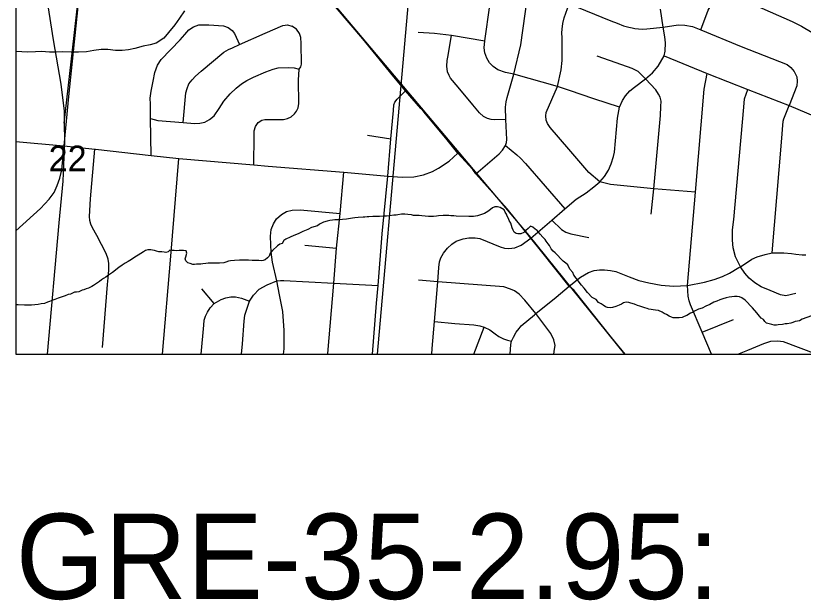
# Model space of a CAD drawing. Extents: x 0 to 34, y 0 to 22.
# Drawn here: x 1.912 to 3.204, y 13.902 to 14.861 of the extents above; entities that cross this region are included whole.
import ezdxf

# ---------------------------------------------------------------- set-up
doc = ezdxf.new("R2010")
doc.units = 0
for name, color, linetype in [('GM_X_City_Street', 7, 'Continuous'), ('GM_X_Corporation', 7, 'Continuous'), ('GM_X_County_Road', 7, 'Continuous'), ('GM_X_Minor_River', 7, 'Continuous'), ('GM_X_Rail_Line', 7, 'Continuous'), ('GM_X_Section_Text', 7, 'Continuous'), ('SH_Text', 7, 'Continuous')]:
    doc.layers.add(name, color=color, linetype=linetype)

msp = doc.modelspace()

# ---------------------------------------------------------------- linework, layer by layer
at = {"layer": 'GM_X_City_Street'}
for p, q in [((2.4893, 14.6651), (2.5273, 14.6591)), ((2.3865, 14.4849), (2.4385, 14.4802)), ((2.2373, 14.3892), (2.2172, 14.4131)), ((3.0384, 14.342), (3.0898, 14.3627)), ((2.6635, 14.3059), (2.6806, 14.3502))]:
    msp.add_line(p, q, dxfattribs=at)
for points in [[(1.9119, 14.5086), (1.9527, 14.545), (1.967, 14.5606), (1.975, 14.5711), (1.9799, 14.5827), (1.9844, 14.5949), (1.9873, 14.6084), (1.9913, 14.6476), (1.999, 14.7289), (2.0168, 14.9033), (2.0185, 14.9233), (2.02, 14.941), (2.0187, 14.9539), (2.0134, 14.9721), (2.0016, 14.9986), (1.9823, 15.0319), (1.962, 15.0666), (1.9579, 15.075), (1.956, 15.0824), (1.9564, 15.1078), (1.958, 15.1557)], [(2.9028, 14.7114), (2.8606, 14.7252), (2.8206, 14.7385), (2.8011, 14.745), (2.7291, 14.7652), (2.7154, 14.7684), (2.7033, 14.7726), (2.6953, 14.7782), (2.6895, 14.7843), (2.685, 14.7917), (2.6819, 14.8006), (2.6808, 14.8087), (2.6816, 14.82), (2.6902, 14.8783), (2.6976, 14.9327), (2.7031, 14.9603), (2.7097, 14.9881), (2.7209, 15.032)], [(2.6672, 14.602), (2.7055, 14.6347), (2.7105, 14.6406), (2.7159, 14.6483), (2.7171, 14.6536), (2.7179, 14.6585), (2.7161, 14.6913), (2.7155, 14.7114), (2.7167, 14.7199), (2.7183, 14.7271), (2.7291, 14.7652), (2.7408, 14.8134), (2.7478, 14.8643), (2.7514, 14.8869), (2.7546, 14.8918), (2.7605, 14.8963)], [(3.0275, 14.572), (2.9592, 14.5774), (2.8882, 14.5842), (2.8791, 14.5866), (2.8704, 14.5889), (2.8524, 14.6042), (2.8198, 14.6423), (2.789, 14.6778), (2.7847, 14.6844), (2.7823, 14.6902), (2.7816, 14.6973), (2.7823, 14.7023), (2.8011, 14.745), (2.8071, 14.7725), (2.8089, 14.7881), (2.8086, 14.8251), (2.8083, 14.833), (2.8088, 14.8391), (2.8099, 14.8484), (2.812, 14.8578), (2.8201, 14.8806)], [(2.8201, 14.8806), (2.8883, 14.8532), (2.8989, 14.849), (2.9091, 14.845), (2.9181, 14.8424), (2.9236, 14.8412), (2.9281, 14.8403), (2.9398, 14.8394), (2.9477, 14.8397), (2.9744, 14.8426), (2.9991, 14.8462), (3.0099, 14.8459), (3.0223, 14.8434), (3.0362, 14.8382), (3.1026, 14.811), (3.1778, 14.7813), (3.1839, 14.7766), (3.1896, 14.7698), (3.1937, 14.7608), (3.1945, 14.7538), (3.1938, 14.7464), (3.1813, 14.7139)], [(3.0362, 14.8382), (3.0485, 14.8703), (3.0525, 14.8776), (3.0568, 14.8817), (3.0634, 14.8847), (3.0719, 14.8866), (3.0964, 14.885), (3.1084, 14.8829), (3.1229, 14.8797), (3.1502, 14.8679), (3.1859, 14.8516), (3.2013, 14.844), (3.2188, 14.8338)], [(2.757, 14.4965), (2.7919, 14.526), (2.8128, 14.5447), (2.8314, 14.5604), (2.848, 14.571), (2.8607, 14.5804), (2.8704, 14.5889), (2.8779, 14.5975), (2.8846, 14.6081), (2.8891, 14.6184), (2.8931, 14.6303), (2.8946, 14.6377), (2.8994, 14.6935), (2.9028, 14.7114), (2.9076, 14.722), (2.9126, 14.7301), (2.9199, 14.7381), (2.9272, 14.7441), (2.9452, 14.7579), (2.9569, 14.7674), (2.966, 14.7784), (2.9759, 14.7956), (2.9777, 14.803), (2.9781, 14.8168), (2.9769, 14.8269), (2.9744, 14.8426), (2.9698, 14.8718)], [(2.1339, 14.632), (2.1332, 14.6929), (2.1328, 14.7163), (2.1327, 14.7261), (2.134, 14.7377), (2.1375, 14.7542), (2.1403, 14.7681), (2.1447, 14.7804), (2.1506, 14.7895), (2.1815, 14.8218), (2.1896, 14.8307), (2.196, 14.8379), (2.2038, 14.8431), (2.2123, 14.8462), (2.2288, 14.8466), (2.2528, 14.8446), (2.2603, 14.8419), (2.2668, 14.8373), (2.2707, 14.8322), (2.2791, 14.8141)], [(2.1864, 14.6864), (2.1911, 14.7349), (2.1932, 14.742), (2.1962, 14.7495), (2.2012, 14.7564), (2.2068, 14.7623), (2.216, 14.7701), (2.2534, 14.8014), (2.2608, 14.8057), (2.2676, 14.8085), (2.2791, 14.8141), (2.3213, 14.8327), (2.3501, 14.8452), (2.3579, 14.8464), (2.365, 14.8442)], [(2.3028, 14.6165), (2.3029, 14.6639), (2.3034, 14.6724), (2.3056, 14.6796), (2.3099, 14.6864), (2.3155, 14.6898), (2.3209, 14.6912), (2.3514, 14.6912), (2.3577, 14.6926), (2.3639, 14.6956), (2.3694, 14.7005), (2.3728, 14.7049), (2.3754, 14.7104), (2.3763, 14.7175), (2.3757, 14.7555), (2.377, 14.7737), (2.38, 14.7774), (2.381, 14.7818), (2.3804, 14.8155), (2.3796, 14.8254), (2.3777, 14.8323), (2.3725, 14.8394), (2.365, 14.8442)], [(2.5721, 14.8343), (2.5991, 14.8329), (2.627, 14.8296), (2.6816, 14.82)], [(2.7161, 14.6913), (2.6983, 14.6906), (2.6922, 14.6913), (2.6861, 14.6929), (2.6794, 14.6962), (2.6728, 14.702), (2.6619, 14.715), (2.6377, 14.7439), (2.6254, 14.759), (2.623, 14.7633), (2.6206, 14.7692), (2.6196, 14.7783), (2.6199, 14.7878), (2.6214, 14.7959), (2.627, 14.8296)], [(2.9549, 14.5358), (2.9592, 14.5774), (2.9698, 14.6974), (2.9707, 14.7125), (2.9711, 14.7209), (2.9693, 14.7279), (2.9669, 14.7328), (2.9621, 14.7398), (2.9452, 14.7579), (2.9334, 14.7697), (2.9235, 14.7749), (2.9066, 14.7807), (2.8659, 14.7948)], [(2.9759, 14.7956), (3.0468, 14.7668), (3.1136, 14.7404), (3.1813, 14.7139), (3.2421, 14.6884), (3.3057, 14.6637), (3.3624, 14.6413), (3.3671, 14.6384), (3.3698, 14.6354), (3.3735, 14.6287), (3.3804, 14.6146), (3.3864, 14.6106), (3.3936, 14.6082), (3.4029, 14.6067), (3.4112, 14.6071), (3.4189, 14.6083), (3.4255, 14.6116), (3.4303, 14.616), (3.4339, 14.6223), (3.4355, 14.6293), (3.4372, 14.6471)], [(2.1332, 14.6929), (2.1452, 14.6894), (2.1864, 14.6864), (2.2053, 14.6845), (2.214, 14.6848), (2.2222, 14.6869), (2.23, 14.691), (2.2374, 14.697), (2.2459, 14.709), (2.2536, 14.721), (2.2638, 14.7332), (2.2735, 14.7424), (2.2823, 14.7494), (2.2911, 14.7551), (2.3019, 14.7604), (2.3223, 14.7693), (2.3341, 14.7736), (2.3427, 14.7756), (2.3597, 14.7763), (2.3686, 14.7759), (2.377, 14.7737)], [(3.0536, 14.3059), (3.0384, 14.342), (3.019, 14.3871), (3.017, 14.3934), (3.0153, 14.4014), (3.0145, 14.4188), (3.0275, 14.572), (3.0417, 14.7409), (3.0468, 14.7668)], [(2.5316, 14.7057), (2.5325, 14.715), (2.5341, 14.7195), (2.538, 14.7243), (2.5516, 14.738)], [(3.1919, 14.4056), (3.1756, 14.4018), (3.1672, 14.4034), (3.15, 14.4104), (3.1353, 14.4168), (3.125, 14.4229), (3.1157, 14.4308), (3.1087, 14.439), (3.1011, 14.4496), (3.0933, 14.4658), (3.0892, 14.4804), (3.0882, 14.4931), (3.0884, 14.5101), (3.0904, 14.5268), (3.1067, 14.7115), (3.1079, 14.7247), (3.1136, 14.7404)], [(3.1534, 14.4721), (3.1686, 14.6537), (3.1715, 14.6884), (3.1727, 14.6921), (3.1813, 14.7139)], [(2.5225, 14.5981), (2.5273, 14.6591), (2.5316, 14.7057)], [(1.9119, 14.6549), (1.9907, 14.6477), (1.9913, 14.6476), (2.0416, 14.6423), (2.0426, 14.6422)], [(2.7159, 14.6483), (2.7344, 14.6331), (2.7404, 14.6277), (2.7486, 14.6188), (2.8128, 14.5447)], [(2.0544, 14.3168), (2.0625, 14.4204), (2.0637, 14.4311), (2.0647, 14.4438), (2.0649, 14.4547), (2.0636, 14.4618), (2.0603, 14.4711), (2.0451, 14.5005), (2.0379, 14.5134), (2.0353, 14.5196), (2.0337, 14.5252), (2.0327, 14.5321), (2.0346, 14.5608), (2.0416, 14.6423)], [(2.0426, 14.6422), (2.1339, 14.632), (2.1797, 14.6272), (2.3028, 14.6165), (2.3264, 14.6146)], [(2.5225, 14.5981), (2.5463, 14.5963), (2.5654, 14.5971), (2.581, 14.6005), (2.5958, 14.606), (2.6059, 14.6112), (2.6233, 14.6227), (2.6374, 14.636)], [(2.1527, 14.3059), (2.1664, 14.4671), (2.1797, 14.6272)], [(2.3264, 14.6146), (2.4503, 14.6047), (2.5225, 14.5981)], [(2.4238, 14.3071), (2.4337, 14.4228), (2.4385, 14.4802), (2.4443, 14.537), (2.4503, 14.6047)], [(2.4972, 14.3059), (2.5039, 14.3898), (2.5064, 14.4185), (2.513, 14.5035), (2.5225, 14.5981)], [(2.3513, 14.3059), (2.3522, 14.315), (2.3523, 14.345), (2.3501, 14.3763), (2.345, 14.4033), (2.3402, 14.4265), (2.3331, 14.457), (2.3311, 14.4734), (2.3305, 14.4852), (2.3299, 14.4998), (2.3311, 14.5106), (2.3347, 14.5199), (2.3399, 14.5282), (2.348, 14.5354), (2.356, 14.5399), (2.3656, 14.5421), (2.3788, 14.5428), (2.4443, 14.537)], [(2.7919, 14.526), (2.8077, 14.5106), (2.8145, 14.5062), (2.8231, 14.5034), (2.8526, 14.4977)], [(2.5947, 14.3059), (2.5955, 14.3156), (2.599, 14.3595), (2.6045, 14.425), (2.6061, 14.4481), (2.6071, 14.4573), (2.6095, 14.4643), (2.6137, 14.4717), (2.6202, 14.4799), (2.6277, 14.4866), (2.6348, 14.4913), (2.6462, 14.4955), (2.6555, 14.4971), (2.6661, 14.4971), (2.6735, 14.4957), (2.7067, 14.4823), (2.7142, 14.4801), (2.7212, 14.4795), (2.7309, 14.4804), (2.7415, 14.485), (2.757, 14.4965)], [(3.0986, 14.4481), (3.1011, 14.4496), (3.1197, 14.4618), (3.1287, 14.4655), (3.1416, 14.4698), (3.1534, 14.4721), (3.1724, 14.4721), (3.1848, 14.4711), (3.1924, 14.4701), (3.2024, 14.4691), (3.2084, 14.4692)], [(2.7632, 14.3707), (2.7655, 14.3727), (2.7986, 14.3996), (2.8201, 14.4176), (2.8389, 14.4324), (2.8519, 14.4399), (2.8609, 14.4431), (2.8698, 14.4444), (2.8779, 14.4446), (2.8881, 14.4436), (2.8967, 14.4418), (2.9186, 14.4328), (2.9343, 14.4272), (2.9511, 14.4229), (2.9709, 14.4195), (2.9911, 14.4178), (3.0145, 14.4188), (3.042, 14.4241), (3.0583, 14.4288), (3.0716, 14.4336), (3.0833, 14.4389), (3.0986, 14.4481)], [(2.2826, 14.3059), (2.2841, 14.3232), (2.2865, 14.3602), (2.2879, 14.3702), (2.2954, 14.3932), (2.3019, 14.4029), (2.3116, 14.4128), (2.3245, 14.42), (2.3402, 14.4265), (2.3464, 14.4268)], [(2.3464, 14.4268), (2.3516, 14.427), (2.4337, 14.4228), (2.5064, 14.4185)], [(2.795, 14.3059), (2.7963, 14.3145), (2.797, 14.3205), (2.7947, 14.3296), (2.7899, 14.3398), (2.7655, 14.3727), (2.7475, 14.3944), (2.7382, 14.4043), (2.7305, 14.4098), (2.7237, 14.4128), (2.7131, 14.4164), (2.6045, 14.425), (2.5727, 14.4274)], [(2.2164, 14.3059), (2.2204, 14.3539), (2.2211, 14.362), (2.2234, 14.3683), (2.2267, 14.3752), (2.2307, 14.3819), (2.2373, 14.3892), (2.2491, 14.3959), (2.2565, 14.3986), (2.2649, 14.3999), (2.2723, 14.4), (2.2826, 14.3981), (2.2954, 14.3932)], [(2.599, 14.3595), (2.6326, 14.3563), (2.6639, 14.3543), (2.6734, 14.3526), (2.6806, 14.3502), (2.6897, 14.346), (2.6985, 14.3392), (2.7046, 14.3353), (2.7124, 14.3313), (2.7187, 14.3292), (2.7256, 14.3275)], [(2.7235, 14.3059), (2.7243, 14.3222), (2.7256, 14.3275), (2.7287, 14.3341), (2.7331, 14.3421), (2.7381, 14.3483), (2.7415, 14.3523), (2.7632, 14.3707)], [(3.0969, 14.3059), (3.1136, 14.3125), (3.1398, 14.3237), (3.1513, 14.3273), (3.1628, 14.3282), (3.1713, 14.3271), (3.2249, 14.3065), (3.2263, 14.3059)]]:
    msp.add_lwpolyline(points, dxfattribs=at)
at = {"layer": 'GM_X_Corporation'}
for points in [[(1.9119, 21.1059), (1.9119, 14.3059), (3.4381, 14.3059), (3.459, 14.5446), (3.4734, 14.7334), (3.4958, 14.9133), (3.5164, 15.179), (3.5165, 15.2419), (3.5228, 15.3384), (3.5274, 15.3511), (3.5295, 15.3587), (3.5321, 15.3744)], [(1.9119, 21.1059), (1.9119, 14.3059), (3.4381, 14.3059), (3.459, 14.5446), (3.4734, 14.7334), (3.4958, 14.9133), (3.5164, 15.179), (3.5165, 15.2419), (3.5228, 15.3384), (3.5274, 15.3511), (3.5295, 15.3587), (3.5321, 15.3744)], [(1.9119, 17.5586), (1.9119, 14.3059), (3.438, 14.3059)]]:
    msp.add_lwpolyline(points, dxfattribs=at)
msp.add_lwpolyline([(1.9119, 15.1639), (1.9119, 14.3059), (2.5054, 14.3059), (2.5766, 15.1137)], close=True, dxfattribs=at)
at = {"layer": 'GM_X_County_Road'}
for points in [[(2.5765, 14.7093), (2.5516, 14.738), (2.5325, 14.761), (2.4816, 14.8235), (2.4175, 14.8989)], [(2.9123, 14.3059), (2.8898, 14.3335), (2.8281, 14.4107), (2.8201, 14.4176), (2.775, 14.4741), (2.757, 14.4965), (2.7184, 14.5444), (2.6672, 14.602), (2.6623, 14.6091), (2.6374, 14.636), (2.6179, 14.6605), (2.5815, 14.7036), (2.5765, 14.7093)]]:
    msp.add_lwpolyline(points, dxfattribs=at)
at = {"layer": 'GM_X_Minor_River'}
for points in [[(2.1887, 14.8696), (2.1806, 14.8573), (2.173, 14.8462), (2.1627, 14.834), (2.1548, 14.8244), (2.1423, 14.8165), (2.1327, 14.8138), (2.1209, 14.8112), (2.1071, 14.8075), (2.0971, 14.8052), (2.0868, 14.804), (2.0755, 14.8045), (2.063, 14.806), (2.052, 14.8057), (2.0402, 14.8042), (2.0279, 14.802), (2.0146, 14.8013), (2.0029, 14.8014), (1.9892, 14.8019), (1.9774, 14.8015), (1.9672, 14.8015), (1.9543, 14.8024), (1.9441, 14.802), (1.9319, 14.8017), (1.9119, 14.8024)], [(3.1035, 14.3984), (3.0998, 14.4), (3.0956, 14.4005), (3.0914, 14.4006), (3.0872, 14.4003), (3.0827, 14.3997), (3.0777, 14.3983), (3.0723, 14.3969), (3.0673, 14.3951), (3.0627, 14.3933), (3.0577, 14.3912), (3.0512, 14.3875), (3.0446, 14.385), (3.0385, 14.3818), (3.0323, 14.38), (3.0258, 14.3764), (3.0223, 14.3742), (3.0192, 14.3731), (3.0131, 14.3695), (3.0089, 14.368), (3.0054, 14.3662), (3.0008, 14.3656), (2.9909, 14.3658), (2.9879, 14.367), (2.9845, 14.3683), (2.98, 14.3714), (2.9759, 14.373), (2.9725, 14.375), (2.9665, 14.3775), (2.9616, 14.3783), (2.951, 14.3801), (2.9479, 14.381), (2.9442, 14.3822), (2.9362, 14.3847), (2.9321, 14.3859), (2.9272, 14.3883), (2.9215, 14.3896), (2.9178, 14.3908), (2.9136, 14.3913), (2.9094, 14.3903), (2.9059, 14.3881), (2.9021, 14.3867), (2.8967, 14.3841), (2.8913, 14.3824), (2.8879, 14.3821), (2.8833, 14.3826), (2.8796, 14.3838), (2.8758, 14.3862), (2.8725, 14.3889), (2.8683, 14.3909), (2.8646, 14.3956), (2.8613, 14.3972), (2.8579, 14.3992), (2.8501, 14.4073), (2.8446, 14.4143), (2.8405, 14.4194), (2.8317, 14.431), (2.8276, 14.4357), (2.8262, 14.4399), (2.8214, 14.4453), (2.8177, 14.4527), (2.8144, 14.4554), (2.8103, 14.4585), (2.7973, 14.4722), (2.7936, 14.4753), (2.7906, 14.4788), (2.7881, 14.4842), (2.7855, 14.4873), (2.7826, 14.4912), (2.7807, 14.4943), (2.777, 14.4982), (2.7726, 14.5029), (2.7696, 14.506), (2.7678, 14.5091), (2.7644, 14.511), (2.7603, 14.5146), (2.7566, 14.5162), (2.7527, 14.5125), (2.7488, 14.5091), (2.746, 14.5058), (2.741, 14.5033), (2.7361, 14.5034), (2.7331, 14.5042), (2.7301, 14.5062), (2.7283, 14.5097), (2.7265, 14.5135), (2.7244, 14.5212), (2.7214, 14.5254), (2.7204, 14.5289), (2.7186, 14.5323), (2.7171, 14.5358), (2.7149, 14.5389), (2.7135, 14.5427), (2.7071, 14.5467), (2.7026, 14.548), (2.6984, 14.5477), (2.6942, 14.5459), (2.6911, 14.5433), (2.6864, 14.5404), (2.681, 14.5367), (2.6764, 14.5353)], [(2.6764, 14.5353), (2.6695, 14.5332), (2.6634, 14.5322), (2.6554, 14.532), (2.6349, 14.5325), (2.6311, 14.533), (2.6258, 14.5331), (2.6228, 14.5336), (2.6178, 14.5337), (2.6132, 14.5334), (2.6056, 14.5329), (2.6026, 14.5325), (2.5976, 14.5319), (2.5892, 14.5321), (2.5836, 14.5326), (2.5786, 14.5328), (2.5737, 14.5333), (2.5646, 14.5335), (2.5615, 14.5347), (2.5555, 14.5352), (2.5505, 14.5357), (2.5452, 14.5355), (2.5391, 14.5345), (2.5361, 14.5342), (2.5326, 14.5343), (2.525, 14.5329), (2.5204, 14.5327), (2.5155, 14.5324), (2.5086, 14.5322), (2.5052, 14.5319), (2.5018, 14.532), (2.498, 14.5317), (2.4915, 14.5315), (2.4885, 14.5316), (2.485, 14.5309), (2.482, 14.531), (2.4736, 14.5304), (2.4683, 14.5298), (2.4648, 14.5291), (2.4549, 14.5278), (2.448, 14.5269), (2.4431, 14.5266), (2.4389, 14.5267), (2.4358, 14.5264), (2.4317, 14.5261), (2.4271, 14.5255), (2.4229, 14.5244), (2.4171, 14.5227), (2.4102, 14.5194), (2.4071, 14.5168), (2.3971, 14.5137), (2.391, 14.5108), (2.386, 14.5086), (2.3829, 14.5072), (2.3752, 14.5036), (2.3683, 14.5007), (2.3625, 14.4978), (2.3552, 14.4945), (2.3517, 14.4923), (2.3489, 14.4878), (2.3451, 14.4864), (2.3412, 14.4838), (2.3331, 14.4761), (2.3295, 14.4716), (2.3279, 14.4671), (2.3252, 14.4641), (2.3213, 14.4608), (2.3178, 14.4597), (2.3144, 14.459), (2.3106, 14.4595), (2.3, 14.4598), (2.2939, 14.4603), (2.2889, 14.4604), (2.2791, 14.4603), (2.2711, 14.4597), (2.2642, 14.4591), (2.2611, 14.4584), (2.2569, 14.457), (2.2535, 14.456), (2.2462, 14.4554), (2.2417, 14.4551), (2.2318, 14.4554), (2.2276, 14.4551), (2.2238, 14.4548), (2.2188, 14.4542), (2.2154, 14.4535), (2.2085, 14.4537), (2.2055, 14.4533), (2.2024, 14.4534), (2.1983, 14.4547), (2.1945, 14.4559), (2.1912, 14.459), (2.1897, 14.4625), (2.191, 14.4659), (2.1926, 14.4719), (2.1916, 14.4754), (2.1874, 14.4759), (2.1802, 14.476), (2.1756, 14.4758), (2.1718, 14.4759), (2.1688, 14.4763)], [(2.1688, 14.4763), (2.165, 14.4768), (2.1619, 14.4738), (2.1584, 14.4728), (2.1554, 14.4732), (2.1516, 14.4737), (2.1467, 14.4742), (2.1429, 14.4751), (2.1395, 14.4759), (2.1365, 14.4767), (2.1334, 14.4772), (2.1289, 14.4773), (2.1247, 14.4759), (2.1216, 14.4737), (2.1169, 14.4711), (2.1127, 14.4686), (2.1073, 14.4653), (2.1019, 14.4616), (2.0965, 14.4583), (2.0914, 14.4554), (2.0868, 14.4521), (2.081, 14.4481), (2.0709, 14.4403), (2.0643, 14.4355), (2.0597, 14.4326), (2.0558, 14.43), (2.0527, 14.4278), (2.0493, 14.4253), (2.0458, 14.4231), (2.0396, 14.4187), (2.0365, 14.4172), (2.0311, 14.4143), (2.0273, 14.4133), (2.0238, 14.4114), (2.0208, 14.4111), (2.0154, 14.4086), (2.0116, 14.4079), (2.0085, 14.4076), (2.002, 14.4047), (1.9981, 14.4037), (1.9931, 14.4019), (1.9866, 14.3994), (1.9816, 14.398), (1.9763, 14.3959), (1.9728, 14.3948), (1.9674, 14.3923), (1.964, 14.3912), (1.959, 14.3891), (1.9536, 14.3884), (1.9487, 14.3878), (1.938, 14.3865), (1.9342, 14.3863), (1.9304, 14.3867), (1.9262, 14.3865), (1.916, 14.3871), (1.9119, 14.387)], [(3.2177, 14.369), (3.2023, 14.3633), (3.1981, 14.3607), (3.195, 14.3604), (3.1908, 14.3594), (3.1873, 14.3579), (3.1839, 14.3572), (3.1778, 14.3559), (3.1747, 14.3556), (3.1705, 14.3545), (3.1633, 14.354), (3.1602, 14.3536), (3.1568, 14.3537), (3.153, 14.3546), (3.1485, 14.3558), (3.144, 14.3567), (3.141, 14.3594), (3.1388, 14.3629), (3.135, 14.3653), (3.1325, 14.3684), (3.128, 14.3738), (3.121, 14.382), (3.118, 14.3855), (3.1125, 14.3913), (3.1091, 14.3945), (3.1035, 14.3984)]]:
    msp.add_lwpolyline(points, dxfattribs=at)
at = {"layer": 'GM_X_Rail_Line'}
for points in [[(1.9911, 14.6851), (2.0049, 14.8047), (2.0202, 14.9411), (2.0424, 15.0357), (2.1167, 15.2597)], [(2.1167, 15.2597), (2.1588, 15.213), (2.1784, 15.2029), (2.3715, 15.1829), (2.379, 15.1752), (2.4082, 14.9261), (2.4183, 14.8996), (2.7537, 14.5008), (2.911, 14.3059)], [(1.9119, 15.0487), (1.9355, 14.989), (1.9605, 14.9029), (1.9735, 14.8216), (1.9861, 14.7492), (1.9911, 14.7048), (1.9911, 14.6851)], [(1.9911, 14.6851), (1.9919, 14.6553), (1.9893, 14.5901), (1.9828, 14.5218), (1.9632, 14.3059)]]:
    msp.add_lwpolyline(points, dxfattribs=at)

# ---------------------------------------------------------------- texts
at = {"layer": 'GM_X_Section_Text'}
msp.add_text('22', height=0.04186, rotation=0, dxfattribs=at).set_placement((1.9659, 14.6063))
at = {"layer": 'SH_Text'}
msp.add_text('GRE-35-2.95:', height=0.14, dxfattribs=at).set_placement((1.9119, 13.9044))

doc.saveas('drawing.dxf')
